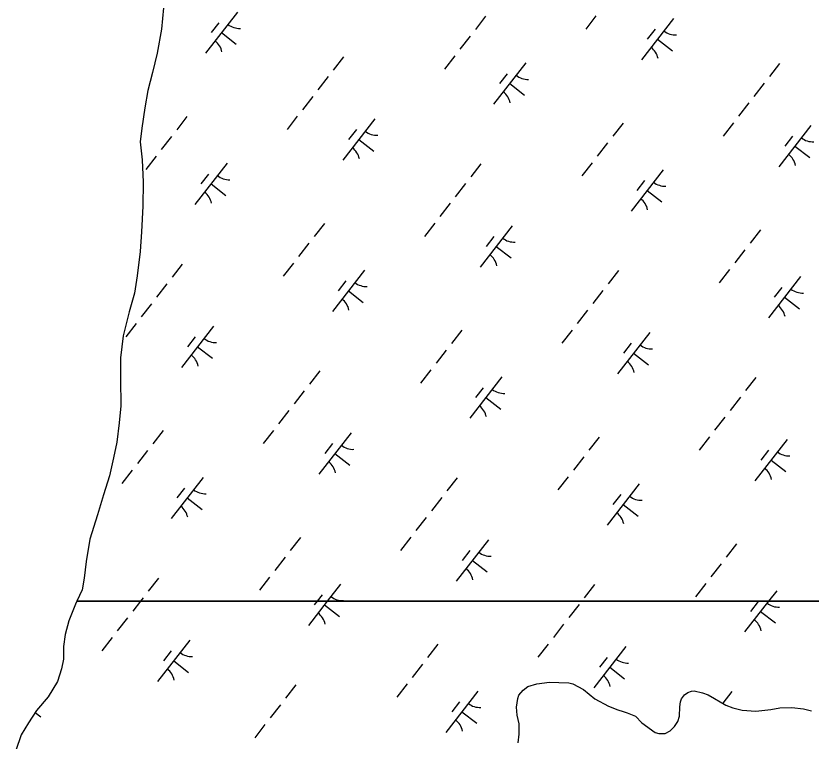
# Model space of a CAD drawing. Extents: x 3888273 to 3909528, y 158682 to 181032.
# Drawn here: x 3898224 to 3898984, y 172789 to 173482 of the extents above; entities that cross this region are included whole.
import ezdxf

# ---------------------------------------------------------------- set-up
doc = ezdxf.new("R2010")
doc.units = 0
doc.layers.add('V-WETL-SWMP', color=7, linetype='Continuous')

msp = doc.modelspace()

# ---------------------------------------------------------------- linework, layer by layer
at = {"layer": 'V-WETL-SWMP'}
for p, q in [((3898365.28, 173490.02), (3898363.12, 173469.83)), ((3898435.88, 173486.12), (3898405.17, 173446.66)), ((3898672.94, 173482.13), (3898663.11, 173469.5)), ((3898778.4, 173482.37), (3898768.58, 173469.74)), ((3898852.54, 173479.9), (3898821.84, 173440.43)), ((3898418.12, 173475.86), (3898410.75, 173466.39)), ((3898363.12, 173469.83), (3898359.01, 173446.86)), ((3898420.53, 173466.39), (3898434.73, 173455.34)), ((3898658.2, 173463.19), (3898648.38, 173450.56)), ((3898834.79, 173469.64), (3898827.42, 173460.17)), ((3898837.19, 173460.17), (3898851.4, 173449.11)), ((3898359.01, 173446.86), (3898354.47, 173428.24)), ((3898537.23, 173443.28), (3898527.4, 173430.65)), ((3898643.46, 173444.24), (3898633.64, 173431.62)), ((3898711.3, 173437.45), (3898680.6, 173397.99)), ((3898953.9, 173437.05), (3898944.07, 173424.42)), ((3898354.47, 173428.24), (3898350.3, 173411.2)), ((3898693.55, 173427.19), (3898686.18, 173417.72)), ((3898522.49, 173424.33), (3898512.67, 173411.71)), ((3898695.95, 173417.72), (3898710.16, 173406.66)), ((3898939.16, 173418.11), (3898929.33, 173405.48)), ((3898350.3, 173411.2), (3898347.31, 173394.56)), ((3898507.75, 173405.39), (3898497.93, 173392.76)), ((3898347.31, 173394.56), (3898344.35, 173375.16)), ((3898924.42, 173399.17), (3898914.6, 173386.54)), ((3898387.55, 173386.21), (3898377.73, 173373.58)), ((3898493.01, 173386.45), (3898483.19, 173373.82)), ((3898567.16, 173383.98), (3898536.45, 173344.52)), ((3898804.22, 173379.98), (3898794.39, 173367.35)), ((3898909.68, 173380.22), (3898899.86, 173367.6)), ((3898344.35, 173375.16), (3898342.91, 173362.11)), ((3898549.4, 173373.72), (3898542.03, 173364.25)), ((3898983.83, 173377.75), (3898953.12, 173338.29)), ((3898372.81, 173367.27), (3898362.99, 173354.64)), ((3898551.81, 173364.25), (3898566.01, 173353.19)), ((3898966.07, 173367.49), (3898958.7, 173358.02)), ((3898342.91, 173362.11), (3898344.67, 173344.73)), ((3898789.48, 173361.04), (3898779.66, 173348.41)), ((3898968.47, 173358.02), (3898982.68, 173346.97)), ((3898344.67, 173344.73), (3898345.68, 173323.4)), ((3898358.08, 173348.32), (3898348.25, 173335.7)), ((3898425.92, 173341.53), (3898395.21, 173302.07)), ((3898668.51, 173341.13), (3898658.68, 173328.5)), ((3898774.74, 173342.1), (3898764.92, 173329.47)), ((3898842.58, 173335.3), (3898811.88, 173295.84)), ((3898408.16, 173331.27), (3898400.79, 173321.8)), ((3898345.68, 173323.4), (3898345.53, 173300.47)), ((3898410.56, 173321.8), (3898424.77, 173310.74)), ((3898653.77, 173322.19), (3898643.95, 173309.56)), ((3898824.83, 173325.04), (3898817.46, 173315.57)), ((3898827.23, 173315.57), (3898841.44, 173304.52)), ((3898639.03, 173303.25), (3898629.21, 173290.62)), ((3898345.53, 173300.47), (3898344.21, 173275.95)), ((3898518.83, 173284.06), (3898509.01, 173271.44)), ((3898624.3, 173284.31), (3898614.47, 173271.68)), ((3898698.44, 173281.83), (3898667.73, 173242.37)), ((3898344.21, 173275.95), (3898342.82, 173257.36)), ((3898935.5, 173277.84), (3898925.67, 173265.21)), ((3898504.09, 173265.12), (3898494.27, 173252.49)), ((3898680.68, 173271.57), (3898673.31, 173262.1)), ((3898683.09, 173262.1), (3898697.29, 173251.05)), ((3898920.76, 173258.9), (3898910.94, 173246.27)), ((3898342.82, 173257.36), (3898339.9, 173234)), ((3898383.12, 173245.21), (3898373.3, 173232.58)), ((3898489.36, 173246.18), (3898479.53, 173233.55)), ((3898557.2, 173239.38), (3898526.49, 173199.92)), ((3898799.79, 173238.99), (3898789.96, 173226.36)), ((3898906.02, 173239.95), (3898896.2, 173227.33)), ((3898339.9, 173234), (3898337.31, 173217.38)), ((3898539.44, 173229.13), (3898532.07, 173219.66)), ((3898973.87, 173233.16), (3898943.16, 173193.7)), ((3898368.38, 173226.27), (3898358.56, 173213.64)), ((3898541.85, 173219.65), (3898556.05, 173208.6)), ((3898785.05, 173220.04), (3898775.23, 173207.42)), ((3898956.11, 173222.9), (3898948.74, 173213.43)), ((3898337.31, 173217.38), (3898332.36, 173199.54)), ((3898958.51, 173213.43), (3898972.72, 173202.37)), ((3898353.65, 173207.33), (3898343.82, 173194.7)), ((3898332.36, 173199.54), (3898326.67, 173176.55)), ((3898770.31, 173201.1), (3898760.49, 173188.47)), ((3898338.91, 173188.39), (3898329.08, 173175.76)), ((3898413.05, 173185.91), (3898382.35, 173146.45)), ((3898650.11, 173181.92), (3898640.29, 173169.29)), ((3898755.58, 173182.16), (3898745.75, 173169.53)), ((3898326.67, 173176.55), (3898324.12, 173155.57)), ((3898395.29, 173175.66), (3898387.93, 173166.19)), ((3898829.72, 173179.69), (3898799.02, 173140.23)), ((3898811.96, 173169.43), (3898804.59, 173159.96)), ((3898397.7, 173166.18), (3898411.91, 173155.13)), ((3898635.38, 173162.98), (3898625.55, 173150.35)), ((3898814.37, 173159.96), (3898828.57, 173148.9)), ((3898324.12, 173155.57), (3898323.94, 173135.02)), ((3898620.64, 173144.03), (3898610.81, 173131.41)), ((3898514.4, 173143.07), (3898504.58, 173130.44)), ((3898688.48, 173137.24), (3898657.77, 173097.78)), ((3898931.07, 173136.84), (3898921.25, 173124.21)), ((3898323.94, 173135.02), (3898324.21, 173109.72)), ((3898499.67, 173124.13), (3898489.84, 173111.5)), ((3898670.72, 173126.98), (3898663.35, 173117.51)), ((3898673.13, 173117.51), (3898687.33, 173106.45)), ((3898916.33, 173117.9), (3898906.51, 173105.27)), ((3898324.21, 173109.72), (3898322.8, 173093.5)), ((3898484.93, 173105.18), (3898475.1, 173092.56)), ((3898901.59, 173098.96), (3898891.77, 173086.33)), ((3898322.8, 173093.5), (3898320.62, 173074.9)), ((3898364.73, 173086), (3898354.9, 173073.37)), ((3898470.19, 173086.24), (3898460.36, 173073.61)), ((3898544.33, 173083.77), (3898513.63, 173044.31)), ((3898781.39, 173079.77), (3898771.57, 173067.15)), ((3898886.86, 173080.02), (3898877.03, 173067.39)), ((3898961, 173077.54), (3898930.3, 173038.08)), ((3898320.62, 173074.9), (3898317.22, 173059.84)), ((3898526.58, 173073.51), (3898519.21, 173064.04)), ((3898349.99, 173067.06), (3898340.16, 173054.43)), ((3898528.98, 173064.04), (3898543.19, 173052.98)), ((3898766.66, 173060.83), (3898756.83, 173048.2)), ((3898943.24, 173067.29), (3898935.87, 173057.81)), ((3898317.22, 173059.84), (3898313.45, 173042.81)), ((3898945.65, 173057.81), (3898959.85, 173046.76)), ((3898335.25, 173048.12), (3898325.43, 173035.49)), ((3898313.45, 173042.81), (3898307.71, 173024.56)), ((3898403.09, 173041.32), (3898372.39, 173001.86)), ((3898645.68, 173040.92), (3898635.86, 173028.29)), ((3898751.92, 173041.89), (3898742.09, 173029.26)), ((3898385.33, 173031.06), (3898377.97, 173021.59)), ((3898819.76, 173035.09), (3898789.05, 172995.63)), ((3898307.71, 173024.56), (3898301.98, 173005.53)), ((3898630.95, 173021.98), (3898621.12, 173009.35)), ((3898802, 173024.84), (3898794.63, 173015.37)), ((3898387.74, 173021.59), (3898401.95, 173010.54)), ((3898804.41, 173015.36), (3898818.61, 173004.31)), ((3898301.98, 173005.53), (3898294.72, 172982.13)), ((3898616.21, 173003.04), (3898606.38, 172990.41)), ((3898601.47, 172984.1), (3898591.64, 172971.47)), ((3898294.72, 172982.13), (3898291.38, 172960.75)), ((3898496.01, 172983.85), (3898486.18, 172971.23)), ((3898675.61, 172981.62), (3898644.91, 172942.16)), ((3898912.67, 172977.63), (3898902.85, 172965)), ((3898657.86, 172971.37), (3898650.49, 172961.9)), ((3898481.27, 172964.91), (3898471.44, 172952.29)), ((3898660.26, 172961.89), (3898674.47, 172950.84)), ((3898291.38, 172960.75), (3898289.18, 172944.92)), ((3898897.94, 172958.69), (3898888.11, 172946.06)), ((3898466.53, 172945.97), (3898456.71, 172933.34)), ((3898289.18, 172944.92), (3898287.32, 172933.83)), ((3898360.3, 172945), (3898350.47, 172932.38)), ((3898534.37, 172939.18), (3898521.65, 172922.82)), ((3898776.96, 172938.78), (3898767.14, 172926.15)), ((3898883.2, 172939.75), (3898873.37, 172927.12)), ((3898287.32, 172933.83), (3898282.42, 172922.82)), ((3898951.04, 172932.95), (3898943.16, 172922.82)), ((3898345.56, 172926.06), (3898343.04, 172922.82)), ((3898516.62, 172928.92), (3898511.87, 172922.82)), ((3898282.42, 172922.82), (3899302.32, 172922.82)), ((3898343.04, 172922.82), (3898335.73, 172913.43)), ((3898521.65, 172922.82), (3898503.67, 172899.71)), ((3898511.87, 172922.82), (3898509.25, 172919.45)), ((3898519.02, 172919.44), (3898533.23, 172908.39)), ((3898762.23, 172919.84), (3898752.4, 172907.21)), ((3898943.16, 172922.82), (3898920.34, 172893.49)), ((3898933.28, 172922.69), (3898925.91, 172913.22)), ((3898935.69, 172913.22), (3898949.89, 172902.16)), ((3898330.82, 172907.12), (3898321, 172894.49)), ((3898747.49, 172900.89), (3898737.66, 172888.27)), ((3898316.08, 172888.18), (3898306.26, 172875.55)), ((3898390.23, 172885.71), (3898359.52, 172846.24)), ((3898627.29, 172881.71), (3898617.46, 172869.08)), ((3898732.75, 172881.95), (3898722.93, 172869.32)), ((3898806.89, 172879.48), (3898776.19, 172840.02)), ((3898372.47, 172875.45), (3898365.1, 172865.98)), ((3898374.87, 172865.97), (3898389.08, 172854.92)), ((3898612.55, 172862.77), (3898602.72, 172850.14)), ((3898789.14, 172869.22), (3898781.77, 172859.75)), ((3898791.54, 172859.75), (3898805.75, 172848.69)), ((3898491.58, 172842.86), (3898481.75, 172830.23)), ((3898597.81, 172843.83), (3898587.99, 172831.2)), ((3898665.65, 172837.03), (3898634.95, 172797.57)), ((3898908.25, 172836.63), (3898899.46, 172825.34)), ((3898647.9, 172826.77), (3898640.53, 172817.3)), ((3898476.84, 172823.92), (3898467.01, 172811.29)), ((3898650.3, 172817.3), (3898664.51, 172806.25)), ((3898242.63, 172816.52), (3898247.84, 172812.47)), ((3898462.1, 172804.98), (3898452.28, 172792.35))]:
    msp.add_line(p, q, dxfattribs=at)
for points in [[(3898282.42, 172922.82), (3898281.14, 172919.93), (3898274.58, 172904.05), (3898271.17, 172890.97), (3898269.7, 172879.49), (3898269.43, 172867.63), (3898267.56, 172858.13), (3898263.73, 172846.23), (3898254.79, 172831.51), (3898243.86, 172818.35), (3898236.08, 172806.8), (3898229.08, 172795.27), (3898224.1, 172780.2)], [(3899302.32, 172922.82), (3898282.42, 172922.82)], [(3898703.89, 172787.6), (3898704.99, 172795.91), (3898704.89, 172805.79), (3898703.22, 172814.08), (3898702.35, 172821.58), (3898703.85, 172829.89), (3898704.6, 172833.07), (3898708.9, 172837.85), (3898713.21, 172841.46), (3898721.88, 172843.92), (3898734.12, 172845.63), (3898742.81, 172845.32), (3898752.31, 172845.03), (3898756.27, 172843.88), (3898766.6, 172838.46), (3898777.37, 172829.48), (3898790.49, 172822.5), (3898799.22, 172819.04), (3898804.38, 172817.51), (3898808.34, 172816.37), (3898816.28, 172812.89), (3898822.28, 172806.63), (3898835.02, 172797.28), (3898838.59, 172796.52), (3898844.52, 172796.59), (3898849.24, 172799.01), (3898853.54, 172803.01), (3898856.65, 172807.78), (3898858.18, 172812.94), (3898858.48, 172822.03), (3898859.22, 172826.78)], [(3898859.22, 172826.78), (3898859.98, 172829.56), (3898863.1, 172833.54), (3898866.24, 172835.55), (3898869.79, 172836.77), (3898872.16, 172837.19), (3898880.08, 172835.3), (3898885.64, 172833.38), (3898891.6, 172829.89), (3898902.34, 172823.68), (3898909.09, 172820.98), (3898918.2, 172818.7), (3898931.26, 172817.65), (3898945.47, 172819.39), (3898954.15, 172821.06), (3898965.61, 172821.18), (3898976.69, 172820.11), (3898984.22, 172818.21)]]:
    msp.add_lwpolyline(points, dxfattribs=at)
for centre, start, end in [((3898437.67, 173488.05), 231.34298, 272.88664), ((3898854.34, 173481.82), 231.34298, 272.88664), ((3898403.75, 173444.45), 11.34298, 52.88663), ((3898820.42, 173438.22), 11.34298, 52.88663), ((3898713.1, 173439.37), 231.34298, 272.88664), ((3898679.18, 173395.77), 11.34298, 52.88663), ((3898568.96, 173385.9), 231.34298, 272.88664), ((3898985.62, 173379.67), 231.34298, 272.88664), ((3898535.03, 173342.3), 11.34298, 52.88663), ((3898951.7, 173336.07), 11.34298, 52.88663), ((3898427.71, 173343.45), 231.34298, 272.88664), ((3898844.38, 173337.23), 231.34298, 272.88664), ((3898393.79, 173299.85), 11.34298, 52.88663), ((3898810.46, 173293.63), 11.34298, 52.88663), ((3898700.24, 173283.76), 231.34298, 272.88664), ((3898666.31, 173240.16), 11.34298, 52.88663), ((3898558.99, 173241.31), 231.34298, 272.88664), ((3898975.66, 173235.08), 231.34298, 272.88664), ((3898525.07, 173197.71), 11.34298, 52.88663), ((3898941.74, 173191.48), 11.34298, 52.88663), ((3898414.85, 173187.84), 231.34298, 272.88664), ((3898831.52, 173181.61), 231.34298, 272.88664), ((3898380.93, 173144.24), 11.34298, 52.88663), ((3898797.59, 173138.01), 11.34298, 52.88663), ((3898690.28, 173139.16), 231.34298, 272.88664), ((3898656.35, 173095.56), 11.34298, 52.88663), ((3898546.13, 173085.69), 231.34298, 272.88664), ((3898962.8, 173079.47), 231.34298, 272.88664), ((3898512.21, 173042.09), 11.34298, 52.88663), ((3898928.87, 173035.87), 11.34298, 52.88663), ((3898404.89, 173043.24), 231.34298, 272.88664), ((3898821.56, 173037.02), 231.34298, 272.88664), ((3898370.96, 172999.64), 11.34298, 52.88663), ((3898787.63, 172993.42), 11.34298, 52.88663), ((3898677.41, 172983.55), 231.34298, 272.88664), ((3898643.49, 172939.95), 11.34298, 52.88663), ((3898536.17, 172941.1), 231.34298, 272.88664), ((3898952.84, 172934.87), 231.34298, 272.88664), ((3898502.25, 172897.5), 11.34298, 52.88663), ((3898918.91, 172891.27), 11.34298, 52.88663), ((3898392.02, 172887.63), 231.34298, 272.88664), ((3898808.69, 172881.4), 231.34298, 272.88664), ((3898358.1, 172844.03), 11.34298, 52.88663), ((3898774.77, 172837.8), 11.34298, 52.88663), ((3898250.78, 172845.18), 272.40715, 272.88664), ((3898667.45, 172838.95), 231.34298, 272.88664), ((3898633.53, 172795.35), 11.34298, 52.88663)]:
    msp.add_arc(centre, 17.62, start, end, dxfattribs=at)

doc.saveas('drawing.dxf')
